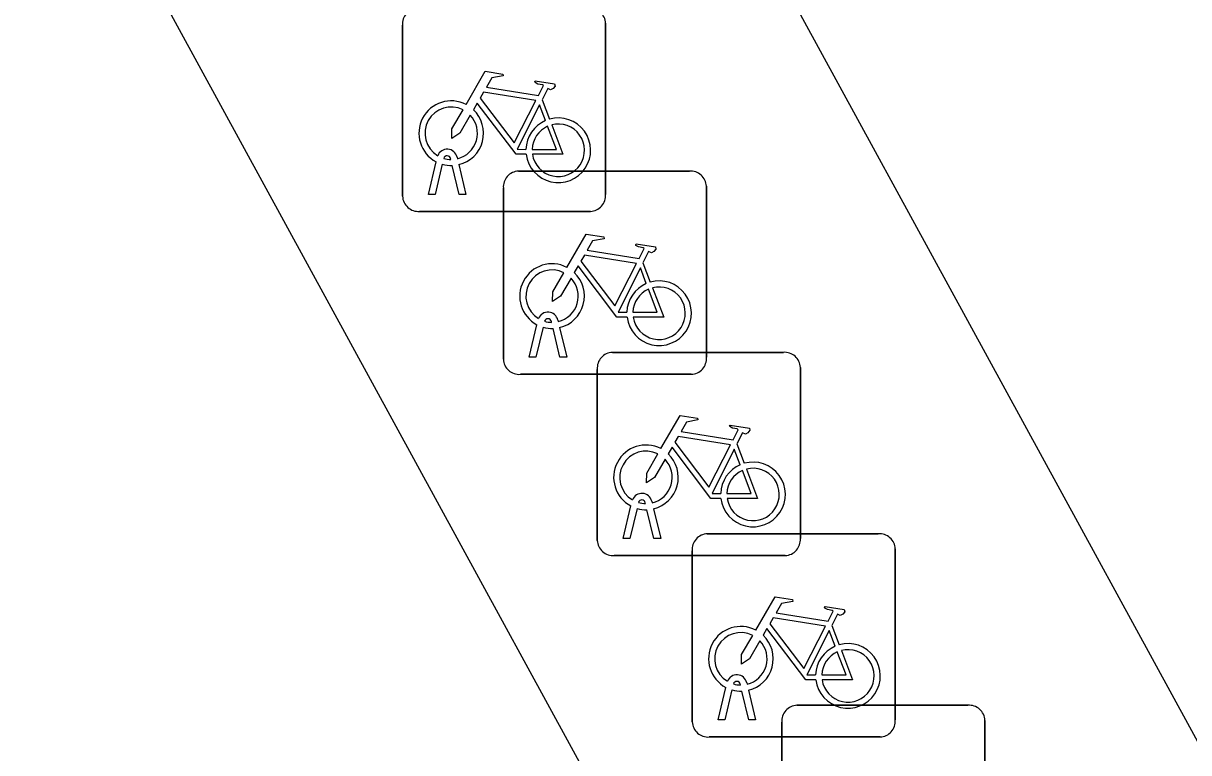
# Model space of a CAD drawing. Extents: x 161087 to 161922, y 382574 to 383873.
# Drawn here: x 161503.52 to 161509.26, y 383408.65 to 383412.24 of the extents above; entities that cross this region are included whole.
import ezdxf

# ---------------------------------------------------------------- set-up
doc = ezdxf.new("R2010")
doc.units = 0
for name, color, linetype in [('IMGEO_Fietsenrek', 7, 'Continuous'), ('IMGEO_Fietspad_gesloten', 7, 'Continuous'), ('IMGEO_OVBaan_gesloten', 7, 'Continuous')]:
    doc.layers.add(name, color=color, linetype=linetype)

msp = doc.modelspace()

# ---------------------------------------------------------------- linework, layer by layer
at = {"layer": 'IMGEO_Fietsenrek'}
for p, q in [((161505.3895, 383411.3859), (161505.3895, 383412.2268)), ((161505.3895, 383412.2268), (161505.3895, 383411.3859)), ((161506.3885, 383412.2361), (161506.3885, 383411.3952)), ((161506.3885, 383411.3952), (161506.3885, 383412.2361)), ((161506.0762, 383411.8602), (161506.1125, 383411.765)), ((161505.6269, 383411.5669), (161505.6259, 383411.5712)), ((161505.6576, 383411.5784), (161505.6594, 383411.5705)), ((161505.5165, 383411.3953), (161505.5548, 383411.5553)), ((161505.5852, 383411.5431), (161505.5499, 383411.3953)), ((161505.668, 383411.3953), (161505.6341, 383411.537)), ((161505.6664, 383411.5413), (161505.7014, 383411.3953)), ((161505.9599, 383411.5095), (161506.8008, 383411.5095)), ((161506.8008, 383411.5095), (161505.9599, 383411.5095)), ((161505.5499, 383411.3953), (161505.5165, 383411.3953)), ((161505.7014, 383411.3953), (161505.668, 383411.3953)), ((161505.8855, 383410.5849), (161505.8855, 383411.4258)), ((161505.8855, 383411.4258), (161505.8855, 383410.5849)), ((161506.8845, 383411.4351), (161506.8845, 383410.5942)), ((161506.8845, 383410.5942), (161506.8845, 383411.4351)), ((161506.3141, 383411.3115), (161505.4732, 383411.3115)), ((161505.4732, 383411.3115), (161506.3141, 383411.3115)), ((161506.5722, 383411.0592), (161506.6085, 383410.964)), ((161506.0125, 383410.5943), (161506.0508, 383410.7543)), ((161506.1229, 383410.7659), (161506.1219, 383410.7702)), ((161506.1536, 383410.7774), (161506.1554, 383410.7695)), ((161506.0812, 383410.7421), (161506.0459, 383410.5943)), ((161506.164, 383410.5943), (161506.1301, 383410.736)), ((161506.1624, 383410.7403), (161506.1974, 383410.5943)), ((161506.0459, 383410.5943), (161506.0125, 383410.5943)), ((161506.1974, 383410.5943), (161506.164, 383410.5943)), ((161506.4219, 383410.6185), (161507.2628, 383410.6185)), ((161507.2628, 383410.6185), (161506.4219, 383410.6185)), ((161506.3475, 383409.6939), (161506.3475, 383410.5348)), ((161506.3475, 383410.5348), (161506.3475, 383409.6939)), ((161507.3465, 383410.5441), (161507.3465, 383409.7032)), ((161507.3465, 383409.7032), (161507.3465, 383410.5441)), ((161506.8101, 383410.5105), (161505.9692, 383410.5105)), ((161505.9692, 383410.5105), (161506.8101, 383410.5105)), ((161507.0342, 383410.1682), (161507.0705, 383410.073)), ((161506.4745, 383409.7033), (161506.5128, 383409.8633)), ((161506.5432, 383409.8511), (161506.5079, 383409.7033)), ((161506.5849, 383409.8749), (161506.5839, 383409.8792)), ((161506.626, 383409.7033), (161506.5921, 383409.845)), ((161506.6156, 383409.8864), (161506.6174, 383409.8785)), ((161506.6244, 383409.8493), (161506.6594, 383409.7033)), ((161506.8889, 383409.7265), (161507.7298, 383409.7265)), ((161507.7298, 383409.7265), (161506.8889, 383409.7265)), ((161506.5079, 383409.7033), (161506.4745, 383409.7033)), ((161506.6594, 383409.7033), (161506.626, 383409.7033)), ((161507.2721, 383409.6195), (161506.4312, 383409.6195)), ((161506.4312, 383409.6195), (161507.2721, 383409.6195)), ((161506.8145, 383408.8019), (161506.8145, 383409.6428)), ((161506.8145, 383409.6428), (161506.8145, 383408.8019)), ((161507.8135, 383409.6521), (161507.8135, 383408.8112)), ((161507.8135, 383408.8112), (161507.8135, 383409.6521)), ((161507.5012, 383409.2762), (161507.5375, 383409.181)), ((161507.0519, 383408.9829), (161507.0509, 383408.9872)), ((161507.0826, 383408.9944), (161507.0844, 383408.9865)), ((161506.9415, 383408.8113), (161506.9798, 383408.9713)), ((161507.0102, 383408.9591), (161506.9749, 383408.8113)), ((161507.093, 383408.8113), (161507.0591, 383408.953)), ((161507.0914, 383408.9573), (161507.1264, 383408.8113)), ((161507.3299, 383408.8835), (161508.1708, 383408.8835)), ((161508.1708, 383408.8835), (161507.3299, 383408.8835)), ((161506.9749, 383408.8113), (161506.9415, 383408.8113)), ((161507.1264, 383408.8113), (161507.093, 383408.8113)), ((161508.2545, 383408.8091), (161508.2545, 383407.9682)), ((161508.2545, 383407.9682), (161508.2545, 383408.8091)), ((161507.2555, 383407.9589), (161507.2555, 383408.7998)), ((161507.2555, 383408.7998), (161507.2555, 383407.9589)), ((161507.7391, 383408.7275), (161506.8982, 383408.7275)), ((161506.8982, 383408.7275), (161507.7391, 383408.7275))]:
    msp.add_line(p, q, dxfattribs=at)
for points in [[(161505.7021, 383411.8372), (161505.7968, 383412.0007), (161505.883, 383411.9869), (161505.8847, 383411.9782), (161505.8286, 383411.9673), (161505.8024, 383411.922), (161506.0576, 383411.8812)], [(161506.0576, 383411.8812), (161506.0826, 383411.93), (161506.0775, 383411.934), (161506.0543, 383411.9377), (161506.0416, 383411.9452), (161506.0406, 383411.9483), (161506.0428, 383411.9529), (161506.1376, 383411.9378), (161506.1399, 383411.9275), (161506.1305, 383411.9151), (161506.1181, 383411.9087), (161506.1036, 383411.9149), (161506.0762, 383411.8602)], [(161505.9978, 383411.5925), (161505.9481, 383411.5926), (161505.7574, 383411.8443), (161505.7384, 383411.8115)], [(161506.0447, 383411.856), (161505.7879, 383411.897), (161505.7712, 383411.8682), (161505.9382, 383411.6479), (161506.0447, 383411.856)], [(161505.7228, 383411.7847), (161505.6712, 383411.6955), (161505.6313, 383411.6695), (161505.6325, 383411.717), (161505.687, 383411.8112)], [(161506.0927, 383411.758), (161506.0634, 383411.8348), (161505.954, 383411.6167), (161505.9967, 383411.6166)], [(161506.0267, 383411.6165), (161506.1466, 383411.6163), (161506.1034, 383411.7299)], [(161506.1232, 383411.7368), (161506.1782, 383411.5922), (161506.0281, 383411.5925)], [(161506.1981, 383411.0362), (161506.2928, 383411.1997), (161506.379, 383411.1859), (161506.3807, 383411.1772), (161506.3246, 383411.1663), (161506.2984, 383411.121), (161506.5536, 383411.0802)], [(161506.5536, 383411.0802), (161506.5786, 383411.129), (161506.5735, 383411.133), (161506.5503, 383411.1367), (161506.5376, 383411.1442), (161506.5366, 383411.1473), (161506.5388, 383411.1519), (161506.6336, 383411.1368), (161506.6359, 383411.1265), (161506.6265, 383411.1141), (161506.6141, 383411.1077), (161506.5996, 383411.1139), (161506.5722, 383411.0592)], [(161506.4938, 383410.7915), (161506.4441, 383410.7916), (161506.2534, 383411.0433), (161506.2344, 383411.0105)], [(161506.5407, 383411.055), (161506.2839, 383411.096), (161506.2672, 383411.0672), (161506.4342, 383410.8469), (161506.5407, 383411.055)], [(161506.2188, 383410.9837), (161506.1672, 383410.8945), (161506.1273, 383410.8685), (161506.1285, 383410.916), (161506.183, 383411.0102)], [(161506.5887, 383410.957), (161506.5594, 383411.0338), (161506.45, 383410.8157), (161506.4927, 383410.8156)], [(161506.5227, 383410.8155), (161506.6426, 383410.8153), (161506.5994, 383410.9289)], [(161506.6192, 383410.9358), (161506.6742, 383410.7912), (161506.5241, 383410.7915)], [(161506.6601, 383410.1452), (161506.7548, 383410.3087), (161506.841, 383410.2949), (161506.8427, 383410.2862), (161506.7866, 383410.2753), (161506.7604, 383410.23), (161507.0156, 383410.1892)], [(161507.0156, 383410.1892), (161507.0406, 383410.238), (161507.0355, 383410.242), (161507.0123, 383410.2457), (161506.9996, 383410.2532), (161506.9986, 383410.2563), (161507.0008, 383410.2609), (161507.0956, 383410.2458), (161507.0979, 383410.2355), (161507.0885, 383410.2231), (161507.0761, 383410.2167), (161507.0616, 383410.2229), (161507.0342, 383410.1682)], [(161507.0027, 383410.164), (161506.7459, 383410.205), (161506.7292, 383410.1762), (161506.8962, 383409.9559), (161507.0027, 383410.164)], [(161506.9558, 383409.9005), (161506.9061, 383409.9006), (161506.7154, 383410.1523), (161506.6964, 383410.1195)], [(161507.0507, 383410.066), (161507.0214, 383410.1428), (161506.912, 383409.9247), (161506.9547, 383409.9246)], [(161506.6808, 383410.0927), (161506.6292, 383410.0035), (161506.5893, 383409.9775), (161506.5905, 383410.025), (161506.645, 383410.1192)], [(161506.9847, 383409.9245), (161507.1046, 383409.9243), (161507.0614, 383410.0379)], [(161507.0812, 383410.0448), (161507.1362, 383409.9002), (161506.9861, 383409.9005)], [(161507.1271, 383409.2532), (161507.2218, 383409.4167), (161507.308, 383409.4029), (161507.3097, 383409.3942), (161507.2536, 383409.3833), (161507.2274, 383409.338), (161507.4826, 383409.2972)], [(161507.4826, 383409.2972), (161507.5076, 383409.346), (161507.5025, 383409.35), (161507.4793, 383409.3537), (161507.4666, 383409.3612), (161507.4656, 383409.3643), (161507.4678, 383409.3689), (161507.5626, 383409.3538), (161507.5649, 383409.3435), (161507.5555, 383409.3311), (161507.5431, 383409.3247), (161507.5286, 383409.3309), (161507.5012, 383409.2762)], [(161507.4697, 383409.272), (161507.2129, 383409.313), (161507.1962, 383409.2842), (161507.3632, 383409.0639), (161507.4697, 383409.272)], [(161507.1478, 383409.2007), (161507.0962, 383409.1115), (161507.0563, 383409.0855), (161507.0575, 383409.133), (161507.112, 383409.2272)], [(161507.4228, 383409.0085), (161507.3731, 383409.0086), (161507.1824, 383409.2603), (161507.1634, 383409.2275)], [(161507.5177, 383409.174), (161507.4884, 383409.2508), (161507.379, 383409.0327), (161507.4217, 383409.0326)], [(161507.5482, 383409.1528), (161507.6032, 383409.0082), (161507.4531, 383409.0085)], [(161507.4517, 383409.0325), (161507.5716, 383409.0323), (161507.5284, 383409.1459)]]:
    msp.add_lwpolyline(points, dxfattribs=at)
for centre, radius, start, end in [((161505.4672, 383412.2326), 0.0779, 92.4484, 184.28452), ((161505.4672, 383412.2326), 0.0779, 92.4484, 184.28452), ((161506.3106, 383412.2328), 0.0779, 2.4484, 94.28452), ((161506.3106, 383412.2328), 0.0779, 2.4484, 94.28452), ((161505.6291, 383411.6959), 0.159, 62.67661, 242.13685), ((161505.6291, 383411.6959), 0.129, 63.31916, 238.90302), ((161505.6291, 383411.6959), 0.159, 283.5766, 46.60424), ((161505.6291, 383411.6959), 0.129, 283.60429, 43.43025), ((161506.1557, 383411.6119), 0.159, 113.3408, 178.32165), ((161506.1557, 383411.6119), 0.159, 187.0065, 105.77075), ((161506.1557, 383411.6119), 0.129, 113.92302, 177.95563), ((161506.1557, 383411.6119), 0.129, 188.67146, 104.58832), ((161505.6089, 383411.5673), 0.0499, 12.8025, 158.69338), ((161505.6089, 383411.5673), 0.0174, 12.8025, 163.45023), ((161505.6291, 383411.6959), 0.129, 253.41502, 269.02044), ((161505.6291, 383411.6959), 0.159, 253.99666, 271.78671), ((161505.9632, 383411.4316), 0.0779, 92.4484, 184.28452), ((161505.9632, 383411.4316), 0.0779, 92.4484, 184.28452), ((161506.8066, 383411.4318), 0.0779, 2.4484, 94.28452), ((161506.8066, 383411.4318), 0.0779, 2.4484, 94.28452), ((161505.4674, 383411.3892), 0.0779, 182.4484, 274.28452), ((161505.4674, 383411.3892), 0.0779, 182.4484, 274.28452), ((161506.3108, 383411.3894), 0.0779, 272.4484, 4.28452), ((161506.3108, 383411.3894), 0.0779, 272.4484, 4.28452), ((161506.1251, 383410.8949), 0.159, 62.67661, 242.13685), ((161506.1251, 383410.8949), 0.129, 63.31916, 238.90302), ((161506.1251, 383410.8949), 0.129, 283.60429, 43.43025), ((161506.1251, 383410.8949), 0.159, 283.5766, 46.60424), ((161506.6517, 383410.8109), 0.159, 113.3408, 178.32165), ((161506.6517, 383410.8109), 0.159, 187.0065, 105.77075), ((161506.6517, 383410.8109), 0.129, 113.92302, 177.95563), ((161506.6517, 383410.8109), 0.129, 188.67146, 104.58832), ((161506.1049, 383410.7663), 0.0499, 12.8025, 158.69338), ((161506.1049, 383410.7663), 0.0174, 12.8025, 163.45023), ((161506.1251, 383410.8949), 0.129, 253.41502, 269.02044), ((161506.1251, 383410.8949), 0.159, 253.99666, 271.78671), ((161505.9634, 383410.5882), 0.0779, 182.4484, 274.28452), ((161505.9634, 383410.5882), 0.0779, 182.4484, 274.28452), ((161506.4252, 383410.5406), 0.0779, 92.4484, 184.28452), ((161506.4252, 383410.5406), 0.0779, 92.4484, 184.28452), ((161506.8068, 383410.5884), 0.0779, 272.4484, 4.28452), ((161506.8068, 383410.5884), 0.0779, 272.4484, 4.28452), ((161507.2686, 383410.5408), 0.0779, 2.4484, 94.28452), ((161507.2686, 383410.5408), 0.0779, 2.4484, 94.28452), ((161506.5871, 383410.0039), 0.159, 62.67661, 242.13685), ((161506.5871, 383410.0039), 0.129, 63.31916, 238.90302), ((161506.5871, 383410.0039), 0.129, 283.60429, 43.43025), ((161506.5871, 383410.0039), 0.159, 283.5766, 46.60424), ((161507.1137, 383409.9199), 0.159, 113.3408, 178.32165), ((161507.1137, 383409.9199), 0.159, 187.0065, 105.77075), ((161507.1137, 383409.9199), 0.129, 113.92302, 177.95563), ((161507.1137, 383409.9199), 0.129, 188.67146, 104.58832), ((161506.5669, 383409.8753), 0.0499, 12.8025, 158.69338), ((161506.5871, 383410.0039), 0.159, 253.99666, 271.78671), ((161506.5669, 383409.8753), 0.0174, 12.8025, 163.45023), ((161506.5871, 383410.0039), 0.129, 253.41502, 269.02044), ((161506.8922, 383409.6486), 0.0779, 92.4484, 184.28452), ((161506.8922, 383409.6486), 0.0779, 92.4484, 184.28452), ((161507.7356, 383409.6488), 0.0779, 2.4484, 94.28452), ((161507.7356, 383409.6488), 0.0779, 2.4484, 94.28452), ((161506.4254, 383409.6972), 0.0779, 182.4484, 274.28452), ((161506.4254, 383409.6972), 0.0779, 182.4484, 274.28452), ((161507.2688, 383409.6974), 0.0779, 272.4484, 4.28452), ((161507.2688, 383409.6974), 0.0779, 272.4484, 4.28452), ((161507.0541, 383409.1119), 0.159, 62.67661, 242.13685), ((161507.0541, 383409.1119), 0.129, 63.31916, 238.90302), ((161507.0541, 383409.1119), 0.159, 283.5766, 46.60424), ((161507.0541, 383409.1119), 0.129, 283.60429, 43.43025), ((161507.5807, 383409.0279), 0.159, 113.3408, 178.32165), ((161507.5807, 383409.0279), 0.159, 187.0065, 105.77075), ((161507.5807, 383409.0279), 0.129, 188.67146, 104.58832), ((161507.5807, 383409.0279), 0.129, 113.92302, 177.95563), ((161507.0339, 383408.9833), 0.0499, 12.8025, 158.69338), ((161507.0339, 383408.9833), 0.0174, 12.8025, 163.45023), ((161507.0541, 383409.1119), 0.129, 253.41502, 269.02044), ((161507.0541, 383409.1119), 0.159, 253.99666, 271.78671), ((161507.3332, 383408.8056), 0.0779, 92.4484, 184.28452), ((161507.3332, 383408.8056), 0.0779, 92.4484, 184.28452), ((161508.1766, 383408.8058), 0.0779, 2.4484, 94.28452), ((161508.1766, 383408.8058), 0.0779, 2.4484, 94.28452), ((161507.7358, 383408.8054), 0.0779, 272.4484, 4.28452), ((161507.7358, 383408.8054), 0.0779, 272.4484, 4.28452), ((161506.8924, 383408.8052), 0.0779, 182.4484, 274.28452), ((161506.8924, 383408.8052), 0.0779, 182.4484, 274.28452)]:
    msp.add_arc(centre, radius, start, end, dxfattribs=at)
at = {"layer": 'IMGEO_Fietspad_gesloten'}
msp.add_lwpolyline([(161503.524, 383413.612), (161503.535, 383413.591), (161508.341, 383404.795)], dxfattribs=at)
at = {"layer": 'IMGEO_OVBaan_gesloten'}
msp.add_lwpolyline([(161510.722, 383406.107), (161505.899, 383414.93)], dxfattribs=at)

doc.saveas('drawing.dxf')
